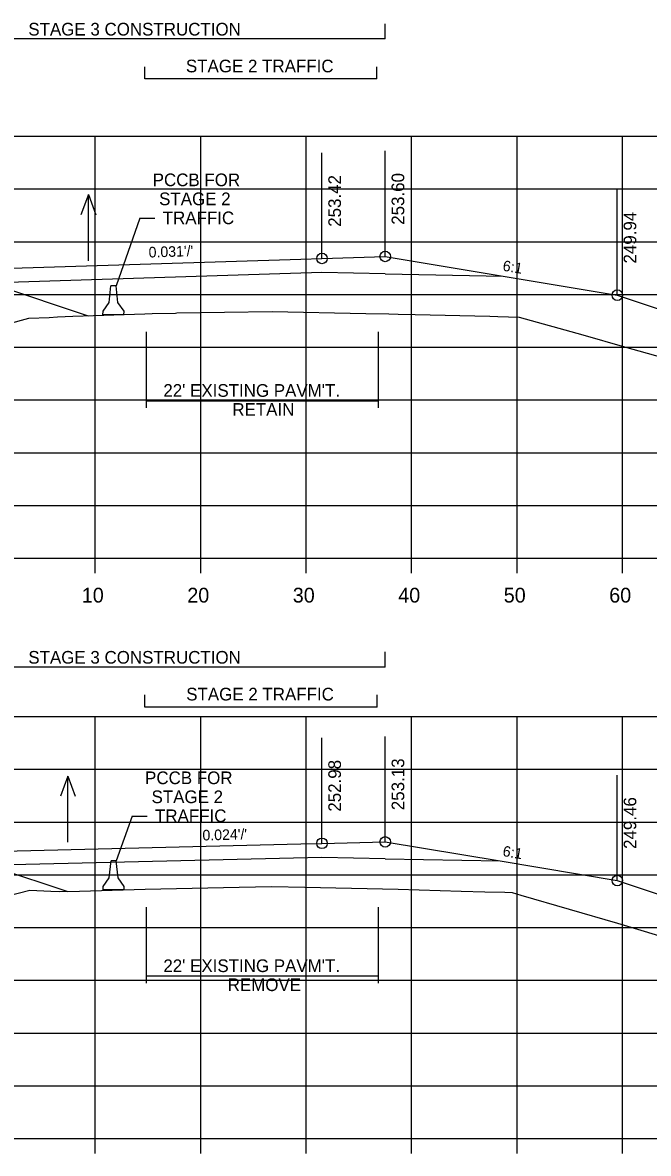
# Model space of a CAD drawing. Extents: x 1342547 to 1344156, y -1532351 to -1517216.
# Drawn here: x 1342706 to 1342765.3, y -1520540.3 to -1520433.1 of the extents above; entities that cross this region are included whole.
import ezdxf

# ---------------------------------------------------------------- set-up
doc = ezdxf.new("R2010")
doc.units = 0
for name, color, linetype in [('R_Alt Surface', 7, 'Continuous'), ('R_Axis', 7, 'Continuous'), ('R_Axis Annot', 7, 'Continuous'), ('R_Draft', 7, 'Continuous'), ('R_Exist Surface', 7, 'Continuous'), ('R_Fin Surface', 7, 'Continuous'), ('R_Grid', 7, 'Continuous'), ('R_MOT', 7, 'Continuous'), ('R_No Plot', 7, 'Continuous'), ('R_Water', 7, 'Continuous'), ('R_Xsect Elev', 7, 'Continuous'), ('R_Xsect Slope', 7, 'Continuous')]:
    doc.layers.add(name, color=color, linetype=linetype)

msp = doc.modelspace()

# ---------------------------------------------------------------- linework, layer by layer
at = {"layer": 'R_Alt Surface'}
for p, q in [((1342734.37, -1520456.79), (1342702.87, -1520457.78)), ((1342734.37, -1520512.23), (1342702.87, -1520512.99))]:
    msp.add_line(p, q, dxfattribs=at)
for points in [[(1342740.37, -1520456.91), (1342734.37, -1520456.79)], [(1342740.37, -1520456.91), (1342751.55, -1520457.14)], [(1342740.37, -1520512.35), (1342734.37, -1520512.23)], [(1342740.37, -1520512.35), (1342751.26, -1520512.56)]]:
    msp.add_lwpolyline(points, dxfattribs=at)
at = {"layer": 'R_Axis'}
for p, q in [((1342562.87, -1520483.87), (1342842.87, -1520483.87)), ((1342712.87, -1520485.27), (1342712.87, -1520483.87)), ((1342722.87, -1520485.27), (1342722.87, -1520483.87)), ((1342732.87, -1520485.27), (1342732.87, -1520483.87)), ((1342742.87, -1520485.27), (1342742.87, -1520483.87)), ((1342752.87, -1520485.27), (1342752.87, -1520483.87)), ((1342762.87, -1520485.27), (1342762.87, -1520483.87)), ((1342562.87, -1520538.87), (1342842.87, -1520538.87)), ((1342712.87, -1520540.27), (1342712.87, -1520538.87)), ((1342722.87, -1520540.27), (1342722.87, -1520538.87)), ((1342732.87, -1520540.27), (1342732.87, -1520538.87)), ((1342742.87, -1520540.27), (1342742.87, -1520538.87)), ((1342752.87, -1520540.27), (1342752.87, -1520538.87)), ((1342762.87, -1520540.27), (1342762.87, -1520538.87))]:
    msp.add_line(p, q, dxfattribs=at)
at = {"layer": 'R_Draft'}
for p, q in [((1342740.37, -1520434.65), (1342740.37, -1520433.22)), ((1342740.37, -1520434.65), (1342702.87, -1520434.65)), ((1342717.57, -1520438.45), (1342717.57, -1520437.3)), ((1342739.57, -1520438.45), (1342739.57, -1520437.3)), ((1342739.57, -1520438.45), (1342717.57, -1520438.45)), ((1342699.21, -1520456.56), (1342712.21, -1520460.89)), ((1342717.69, -1520462.41), (1342717.69, -1520469.61)), ((1342739.69, -1520462.41), (1342739.69, -1520469.61)), ((1342717.69, -1520468.94), (1342739.69, -1520468.94)), ((1342740.37, -1520494.18), (1342740.37, -1520492.75)), ((1342740.37, -1520494.18), (1342702.87, -1520494.18)), ((1342717.59, -1520497.98), (1342717.59, -1520496.83)), ((1342739.59, -1520497.98), (1342739.59, -1520496.83)), ((1342739.59, -1520497.98), (1342717.59, -1520497.98)), ((1342699.13, -1520511.74), (1342710.26, -1520515.45)), ((1342717.69, -1520516.93), (1342717.69, -1520524.13)), ((1342739.69, -1520516.93), (1342739.69, -1520524.13)), ((1342717.69, -1520523.46), (1342739.69, -1520523.46))]:
    msp.add_line(p, q, dxfattribs=at)
for points in [[(1342717.09, -1520451.64), (1342714.85, -1520458.05)], [(1342717.09, -1520451.64), (1342718.53, -1520451.64)], [(1342716.36, -1520508.31), (1342714.87, -1520512.56)], [(1342716.36, -1520508.31), (1342717.8, -1520508.31)]]:
    msp.add_lwpolyline(points, dxfattribs=at)
at = {"layer": 'R_Exist Surface'}
for points in [[(1342702.28, -1520462.3), (1342706.57, -1520461.12), (1342708.51, -1520461.04), (1342709.31, -1520460.98), (1342710.76, -1520460.94), (1342717.57, -1520460.71), (1342718.28, -1520460.69), (1342720.48, -1520460.65), (1342720.62, -1520460.6), (1342729.65, -1520460.49), (1342738.53, -1520460.66), (1342740.71, -1520460.7), (1342741.6, -1520460.74), (1342743.19, -1520460.78), (1342750.27, -1520460.92), (1342751.05, -1520460.95), (1342753.07, -1520461.01), (1342759.1, -1520462.69), (1342763.05, -1520463.83), (1342769.51, -1520465.65)], [(1342700.98, -1520516.79), (1342706.68, -1520515.34), (1342708.67, -1520515.41), (1342709.45, -1520515.47), (1342711.37, -1520515.42), (1342717.6, -1520515.22), (1342726.53, -1520515.05), (1342729.62, -1520514.98), (1342732.76, -1520515.05), (1342741.58, -1520515.23), (1342747.55, -1520515.42), (1342749.82, -1520515.5), (1342751.71, -1520515.53), (1342752.4, -1520515.55), (1342753.22, -1520515.79), (1342762.39, -1520518.44), (1342768.17, -1520520.2)]]:
    msp.add_lwpolyline(points, dxfattribs=at)
at = {"layer": 'R_Fin Surface'}
for points in [[(1342620.77, -1520468.17), (1342643.37, -1520460.64), (1342650.76, -1520459.4), (1342659.87, -1520457.89), (1342671.37, -1520457.43), (1342673.37, -1520457.36), (1342702.87, -1520456.44), (1342732.37, -1520455.52), (1342734.37, -1520455.46), (1342740.37, -1520455.27), (1342751.55, -1520457.14), (1342762.37, -1520458.94), (1342797.14, -1520470.53)], [(1342621.68, -1520522.85), (1342643.37, -1520515.62), (1342651.79, -1520514.22), (1342659.87, -1520512.87), (1342671.37, -1520512.41), (1342673.37, -1520512.36), (1342702.87, -1520511.65), (1342732.37, -1520510.94), (1342734.37, -1520510.89), (1342740.37, -1520510.75), (1342751.26, -1520512.56), (1342762.37, -1520514.42), (1342796.2, -1520525.69)]]:
    msp.add_lwpolyline(points, dxfattribs=at)
at = {"layer": 'R_Grid'}
for p, q in [((1342562.87, -1520443.87), (1342842.87, -1520443.87)), ((1342712.87, -1520483.87), (1342712.87, -1520443.87)), ((1342722.87, -1520483.87), (1342722.87, -1520443.87)), ((1342732.87, -1520483.87), (1342732.87, -1520443.87)), ((1342742.87, -1520483.87), (1342742.87, -1520443.87)), ((1342752.87, -1520483.87), (1342752.87, -1520443.87)), ((1342762.87, -1520483.87), (1342762.87, -1520443.87)), ((1342562.87, -1520448.87), (1342842.87, -1520448.87)), ((1342562.87, -1520453.87), (1342842.87, -1520453.87)), ((1342562.87, -1520458.87), (1342842.87, -1520458.87)), ((1342562.87, -1520463.87), (1342842.87, -1520463.87)), ((1342562.87, -1520468.87), (1342842.87, -1520468.87)), ((1342562.87, -1520473.87), (1342842.87, -1520473.87)), ((1342562.87, -1520478.87), (1342842.87, -1520478.87)), ((1342562.87, -1520483.87), (1342842.87, -1520483.87)), ((1342562.87, -1520498.87), (1342842.87, -1520498.87)), ((1342712.87, -1520538.87), (1342712.87, -1520498.87)), ((1342722.87, -1520538.87), (1342722.87, -1520498.87)), ((1342732.87, -1520538.87), (1342732.87, -1520498.87)), ((1342742.87, -1520538.87), (1342742.87, -1520498.87)), ((1342752.87, -1520538.87), (1342752.87, -1520498.87)), ((1342762.87, -1520538.87), (1342762.87, -1520498.87)), ((1342562.87, -1520503.87), (1342842.87, -1520503.87)), ((1342562.87, -1520508.87), (1342842.87, -1520508.87)), ((1342562.87, -1520513.87), (1342842.87, -1520513.87)), ((1342562.87, -1520518.87), (1342842.87, -1520518.87)), ((1342562.87, -1520523.87), (1342842.87, -1520523.87)), ((1342562.87, -1520528.87), (1342842.87, -1520528.87)), ((1342562.87, -1520533.87), (1342842.87, -1520533.87)), ((1342562.87, -1520538.87), (1342842.87, -1520538.87))]:
    msp.add_line(p, q, dxfattribs=at)
at = {"layer": 'R_MOT'}
for p, q in [((1342714.19, -1520459.63), (1342714.35, -1520458.05)), ((1342714.6, -1520458.05), (1342714.35, -1520458.05)), ((1342714.85, -1520458.05), (1342714.6, -1520458.05)), ((1342715.02, -1520459.63), (1342714.85, -1520458.05)), ((1342713.61, -1520460.47), (1342714.19, -1520459.63)), ((1342715.61, -1520460.47), (1342715.02, -1520459.63)), ((1342713.6, -1520460.8), (1342713.61, -1520460.47)), ((1342715.6, -1520460.8), (1342713.6, -1520460.8)), ((1342715.6, -1520460.8), (1342715.61, -1520460.47)), ((1342714.21, -1520514.15), (1342714.37, -1520512.56)), ((1342714.62, -1520512.56), (1342714.37, -1520512.56)), ((1342714.87, -1520512.56), (1342714.62, -1520512.56)), ((1342715.04, -1520514.15), (1342714.87, -1520512.56)), ((1342713.63, -1520514.98), (1342714.21, -1520514.15)), ((1342713.63, -1520515.31), (1342713.63, -1520514.98)), ((1342715.63, -1520514.98), (1342715.04, -1520514.15)), ((1342715.63, -1520515.31), (1342715.63, -1520514.98)), ((1342715.63, -1520515.31), (1342713.63, -1520515.31))]:
    msp.add_line(p, q, dxfattribs=at)
at = {"layer": 'R_No Plot'}
for centre in [(1342734.37, -1520455.46), (1342740.37, -1520455.27), (1342762.37, -1520458.94), (1342734.37, -1520510.89), (1342740.37, -1520510.75), (1342762.37, -1520514.42)]:
    msp.add_circle(centre, 0.5, dxfattribs=at)
at = {"layer": 'R_Water'}
for p, q in [((1342712.22, -1520449.4), (1342711.52, -1520451.32)), ((1342712.22, -1520455.68), (1342712.22, -1520449.4)), ((1342712.22, -1520449.4), (1342712.92, -1520451.32)), ((1342710.27, -1520504.51), (1342709.57, -1520506.43)), ((1342710.27, -1520510.79), (1342710.27, -1520504.51)), ((1342710.27, -1520504.51), (1342710.97, -1520506.43))]:
    msp.add_line(p, q, dxfattribs=at)
at = {"layer": 'R_Xsect Elev'}
for p, q in [((1342740.37, -1520455.27), (1342740.37, -1520445.27)), ((1342734.37, -1520455.46), (1342734.37, -1520445.46)), ((1342762.37, -1520458.94), (1342762.37, -1520448.94)), ((1342734.37, -1520510.89), (1342734.37, -1520500.89)), ((1342740.37, -1520510.75), (1342740.37, -1520500.75)), ((1342762.37, -1520514.42), (1342762.37, -1520504.42))]:
    msp.add_line(p, q, dxfattribs=at)

# ---------------------------------------------------------------- texts
at = {"layer": 'R_Axis Annot'}
for s, p in [('10', (1342711.6, -1520488.07)), ('20', (1342721.6, -1520488.07)), ('30', (1342731.6, -1520488.07)), ('40', (1342741.6, -1520488.07)), ('50', (1342751.6, -1520488.07)), ('60', (1342761.6, -1520488.07))]:
    msp.add_text(s, height=1.4, dxfattribs=at).set_placement(p)
at = {"layer": 'R_Draft'}
for s, p in [('STAGE 3 CONSTRUCTION', (1342706.53, -1520434.33)), ('STAGE 2 TRAFFIC', (1342721.47, -1520437.82)), ('PCCB FOR', (1342718.32, -1520448.61)), ('STAGE 2', (1342718.93, -1520450.41)), ('TRAFFIC', (1342719.27, -1520452.21)), ("22' EXISTING PAVM'T.", (1342719.33, -1520468.57)), ('RETAIN', (1342725.87, -1520470.37)), ('STAGE 3 CONSTRUCTION', (1342706.53, -1520493.86)), ('STAGE 2 TRAFFIC', (1342721.5, -1520497.35)), ('PCCB FOR', (1342717.6, -1520505.28)), ('STAGE 2', (1342718.21, -1520507.08)), ('TRAFFIC', (1342718.54, -1520508.88)), ("22' EXISTING PAVM'T.", (1342719.33, -1520523.09)), ('REMOVE', (1342725.43, -1520524.89))]:
    msp.add_text(s, height=1.2, dxfattribs=at).set_placement(p)
at = {"layer": 'R_Xsect Elev'}
for s, p in [('253.60', (1342742.17, -1520452.27)), ('253.42', (1342736.17, -1520452.46)), ('249.94', (1342764.17, -1520455.94)), ('252.98', (1342736.17, -1520507.89)), ('253.13', (1342742.17, -1520507.75)), ('249.46', (1342764.17, -1520511.42))]:
    msp.add_text(s, height=1.2, rotation=90, dxfattribs=at).set_placement(p)
at = {"layer": 'R_Xsect Slope'}
for s, rotation, p in [("0.031'/'", 1.7896, (1342717.95, -1520455.37)), ('6:1', 350.5377, (1342751.45, -1520456.61)), ("0.024'/'", 1.3814, (1342723.05, -1520510.62)), ('6:1', 350.5377, (1342751.45, -1520512.09))]:
    msp.add_text(s, height=1, rotation=rotation, dxfattribs=at).set_placement(p)

doc.saveas('drawing.dxf')
